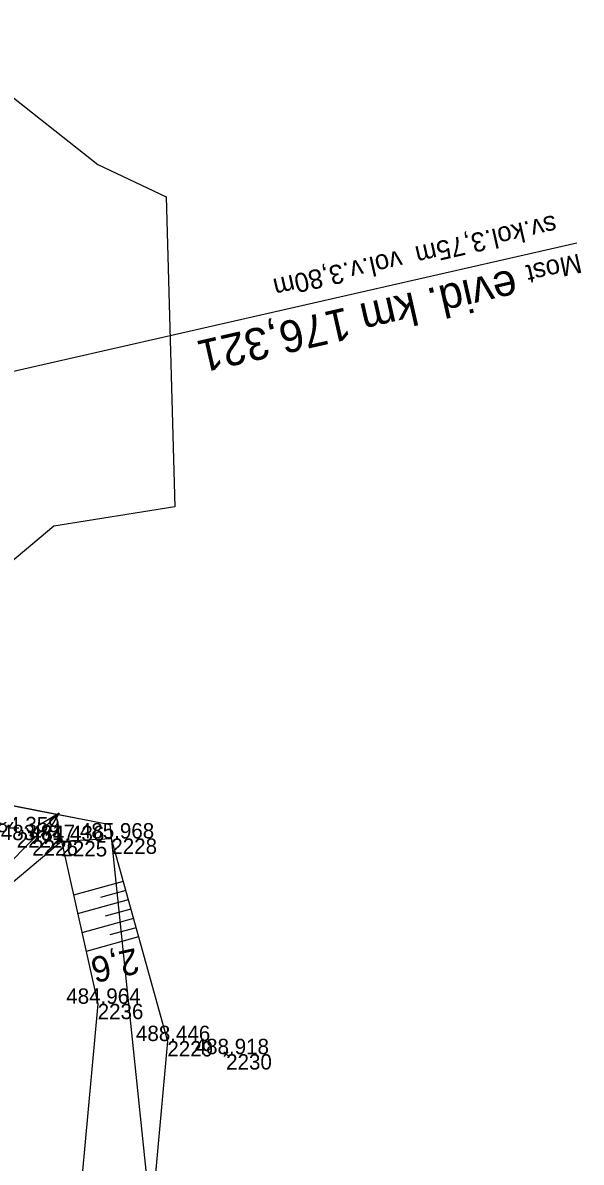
# Model space of a CAD drawing. Extents: x -1234191 to 23050, y -1290331 to -741191.
# Drawn here: x -864620 to -864576.4, y -1102544.8 to -1102455.9 of the extents above; entities that cross this region are included whole.
import ezdxf

# ---------------------------------------------------------------- set-up
doc = ezdxf.new("R2010")
doc.units = 0
for name, color, linetype in [('Vrstva 18', 7, 'Continuous'), ('Vrstva 48', 7, 'Continuous'), ('Vrstva 49', 7, 'Continuous'), ('Vrstva 50', 7, 'Continuous'), ('Vrstva 53', 7, 'Continuous'), ('Vrstva 55', 7, 'Continuous'), ('Vrstva 58', 7, 'Continuous'), ('Vrstva 60', 7, 'Continuous'), ('Vrstva 61', 7, 'Continuous')]:
    doc.layers.add(name, color=color, linetype=linetype)

msp = doc.modelspace()

# ---------------------------------------------------------------- linework, layer by layer
at = {"layer": 'Vrstva 18'}
msp.add_line((-864576.759, -1102473.075), (-864637.773, -1102486.989), dxfattribs=at)
at = {"layer": 'Vrstva 48'}
for p, q in [((-864612.179, -1102522.882), (-864616.063, -1102523.957)), ((-864611.979, -1102523.605), (-864613.94, -1102524.147)), ((-864611.779, -1102524.328), (-864615.736, -1102525.423)), ((-864611.579, -1102525.051), (-864613.576, -1102525.603)), ((-864611.379, -1102525.774), (-864615.409, -1102526.889)), ((-864610.979, -1102527.219), (-864615.082, -1102528.355)), ((-864611.179, -1102526.496), (-864613.212, -1102527.059))]:
    msp.add_line(p, q, dxfattribs=at)
at = {"layer": 'Vrstva 49'}
for p, q in [((-864603.954, -1102536.53), (-864604.33, -1102536.2)), ((-864604.307, -1102536.553), (-864603.977, -1102536.177))]:
    msp.add_line(p, q, dxfattribs=at)
for points in [[(-864613.106, -1102519.534), (-864608.731, -1102535.344), (-864610.609, -1102556.214), (-864608.338, -1102568.764), (-864606.542, -1102583.213), (-864604.718, -1102600.772), (-864603.921, -1102618.075), (-864604.786, -1102634.966), (-864612.713, -1102666.617), (-864618.494, -1102687.09), (-864622.775, -1102711.543), (-864625.95, -1102723.573), (-864629.27, -1102725.988), (-864634.461, -1102727.636), (-864635.275, -1102725.011)], [(-864617.004, -1102519.74), (-864614.172, -1102532.434), (-864615.402, -1102546.037), (-864618.648, -1102562.646), (-864611.16, -1102570.323), (-864610.132, -1102583.267), (-864608.138, -1102601.898), (-864609.196, -1102618.623), (-864609.582, -1102636.926), (-864613.842, -1102655.868), (-864618.302, -1102672.622), (-864622.268, -1102683.945), (-864627.676, -1102705.046), (-864627.294, -1102721.286), (-864630.384, -1102724.231), (-864635.275, -1102725.011)], [(-864634.731, -1102532.017), (-864630.31, -1102529.858), (-864630.466, -1102529.714), (-864625.711, -1102527.06), (-864617.004, -1102519.74), (-864613.106, -1102519.534)]]:
    msp.add_lwpolyline(points, dxfattribs=at)
at = {"layer": 'Vrstva 50'}
msp.add_lwpolyline([(-864634.77, -1102531.768), (-864630.466, -1102529.714), (-864625.711, -1102527.06), (-864617.004, -1102519.74)], dxfattribs=at)
at = {"layer": 'Vrstva 53'}
msp.add_lwpolyline([(-864685.34, -1102369.7), (-864652.19, -1102431.45), (-864651.08, -1102433.92), (-864649.81, -1102436.72), (-864644.67, -1102440.9), (-864637.86, -1102447.68), (-864634.66, -1102450.05), (-864628.74, -1102455.44), (-864614.16, -1102466.94), (-864608.82, -1102469.48), (-864608.15, -1102493.66), (-864617.6, -1102495.16), (-864625.8, -1102502.03), (-864631.68, -1102514.84), (-864618.76, -1102517.37), (-864614.67, -1102518.17), (-864613.23, -1102518.45), (-864607.97, -1102568.96), (-864604.71, -1102634.96), (-864611.4, -1102663.26), (-864622.78, -1102711.51), (-864635.49, -1102733.5), (-864648.81, -1102800.46)], dxfattribs=at)
at = {"layer": 'Vrstva 55'}
msp.add_lwpolyline([(-864685.34, -1102369.7), (-864652.19, -1102431.45), (-864635.26, -1102468.98), (-864625.8, -1102502.03), (-864631.68, -1102514.84), (-864613.23, -1102518.45), (-864607.97, -1102568.96), (-864611.13, -1102641.68), (-864611.4, -1102663.26), (-864622.78, -1102711.51), (-864635.49, -1102733.5), (-864648.81, -1102800.46), (-864676.09, -1102867.88), (-864677.03, -1102870.08)], dxfattribs=at)
at = {"layer": 'Vrstva 58'}
msp.add_line((-864621.384, -1102521.809), (-864617.184, -1102517.523), dxfattribs=at)
msp.add_lwpolyline([(-864618.941, -1102518.602), (-864617.184, -1102517.523), (-864618.227, -1102519.302)], dxfattribs=at)
at = {"layer": 'Vrstva 60'}
for p, q in [((-864619.284, -1102519.666), (-864619.284, -1102519.666)), ((-864617.004, -1102519.74), (-864617.004, -1102519.74)), ((-864613.106, -1102519.534), (-864613.106, -1102519.534)), ((-864614.172, -1102532.434), (-864614.172, -1102532.434)), ((-864608.731, -1102535.344), (-864608.731, -1102535.344)), ((-864604.142, -1102536.365), (-864604.142, -1102536.365))]:
    msp.add_line(p, q, dxfattribs=at)

# ---------------------------------------------------------------- texts
at = {"layer": 'Vrstva 18'}
for s, height, rotation, p in [('sv.kol.3,75m  vol.v.3,80m', 1.5, 192.84716, (-864578.511, -1102470.869)), ('Most', 1.5, 192.54627, (-864576.579, -1102473.89)), ('evid. km 176,321', 2.5, 192.84716, (-864581.723, -1102475.099))]:
    msp.add_text(s, height=height, rotation=rotation, dxfattribs=at).set_placement(p)
at = {"layer": 'Vrstva 48'}
msp.add_text('2,6', height=2, rotation=192.57659, dxfattribs=at).set_placement((-864611.212, -1102528.067))
at = {"layer": 'Vrstva 60'}
for s, p in [('2222', (-864620.49, -1102520.248)), ('2226', (-864619.284, -1102520.866)), ('2225', (-864617.004, -1102520.94)), ('2228', (-864613.106, -1102520.734)), ('2236', (-864614.172, -1102533.634)), ('2229', (-864608.731, -1102536.544)), ('2230', (-864604.142, -1102537.565))]:
    msp.add_text(s, height=1.2, dxfattribs=at).set_placement(p)
at = {"layer": 'Vrstva 61'}
for s, p in [('484.359', (-864622.944, -1102519.048)), ('483.817', (-864621.736, -1102519.666)), ('485.968', (-864615.56, -1102519.534)), ('484.436', (-864619.456, -1102519.74)), ('484.964', (-864616.623, -1102532.434)), ('488.446', (-864611.183, -1102535.344)), ('488.918', (-864606.596, -1102536.365))]:
    msp.add_text(s, height=1.2, dxfattribs=at).set_placement(p)

doc.saveas('drawing.dxf')
